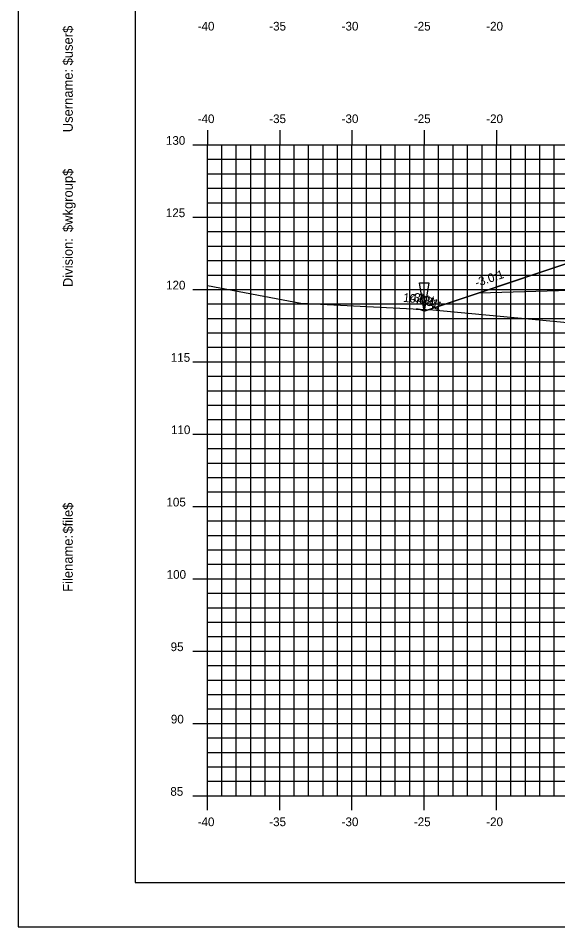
# Model space of a CAD drawing. Extents: x 850598 to 870284, y 366541 to 366651.
# Drawn here: x 862350.9 to 862388.2, y 366541.2 to 366604 of the extents above; entities that cross this region are included whole.
import ezdxf

# ---------------------------------------------------------------- set-up
doc = ezdxf.new("R2010")
doc.units = 0
for name, color, linetype in [('ANNOTATION', 7, 'Continuous'), ('BORDER', 7, 'Continuous'), ('D_Drainage_Ditch_Line', 7, 'Continuous'), ('D_Roadway_Centerline', 7, 'Continuous'), ('D_Roadway_SlopeLines', 7, 'Continuous'), ('D_Roadway_SubGrade', 7, 'Continuous'), ('H_V ANNOTATION', 7, 'Continuous'), ('MAJOR', 7, 'Continuous'), ('MINOR', 7, 'Continuous'), ('PLOT BOUNDARY', 7, 'Continuous'), ('S_Roadway_Centerline', 7, 'Continuous')]:
    doc.layers.add(name, color=color, linetype=linetype)

msp = doc.modelspace()

# ---------------------------------------------------------------- linework, layer by layer
at = {"layer": 'BORDER'}
for p, q in [((862358.994, 366649.225), (862358.994, 366544.225)), ((862358.994, 366544.225), (862518.994, 366544.225))]:
    msp.add_line(p, q, dxfattribs=at)
at = {"layer": 'D_Drainage_Ditch_Line'}
msp.add_line((862378.994, 366585.037), (862378.994, 366591.28), dxfattribs=at)
msp.add_lwpolyline([(862378.666, 366585.693), (862379.322, 366585.693), (862378.994, 366583.724)], close=True, dxfattribs=at)
at = {"layer": 'D_Roadway_Centerline'}
msp.add_lwpolyline([(862378.449, 366583.874), (862378.586, 366583.86), (862378.722, 366583.83), (862378.858, 366583.785), (862378.994, 366583.724), (862382.796, 366584.992), (862388.994, 366587.058), (862392.994, 366587.298), (862403.994, 366587.628), (862414.994, 366587.892), (862418.994, 366587.668), (862420.994, 366587.556), (862427.073, 366585.529), (862466.905, 366573.225), (862476.466, 366570.272), (862486.328, 366567.225), (862490.328, 366567.225)], dxfattribs=at)
at = {"layer": 'D_Roadway_SlopeLines'}
for points in [[(862392.994, 366587.298), (862388.994, 366587.058), (862378.994, 366583.724)], [(862378.994, 366583.724), (862378.858, 366583.785), (862378.722, 366583.83), (862378.586, 366583.86), (862378.449, 366583.874)]]:
    msp.add_lwpolyline(points, dxfattribs=at)
at = {"layer": 'D_Roadway_SubGrade'}
msp.add_lwpolyline([(862392.994, 366586.798), (862391.994, 366586.738), (862391.994, 366586.988), (862388.994, 366586.808), (862388.994, 366587.058), (862382.796, 366584.992), (862392.994, 366585.298)], close=True, dxfattribs=at)
at = {"layer": 'MAJOR'}
for p, q in [((862363.994, 366596.227), (862363.994, 366595.225)), ((862363.994, 366596.227), (862363.994, 366595.225)), ((862368.994, 366596.227), (862368.994, 366595.225)), ((862368.994, 366596.227), (862368.994, 366595.225)), ((862373.994, 366596.227), (862373.994, 366595.225)), ((862373.994, 366596.227), (862373.994, 366595.225)), ((862378.994, 366596.227), (862378.994, 366595.225)), ((862378.994, 366596.227), (862378.994, 366595.225)), ((862383.994, 366596.227), (862383.994, 366595.225)), ((862383.994, 366596.227), (862383.994, 366595.225)), ((862362.992, 366595.225), (862363.994, 366595.225)), ((862362.992, 366595.225), (862363.994, 366595.225)), ((862363.994, 366595.225), (862503.994, 366595.225)), ((862363.994, 366550.225), (862363.994, 366595.225)), ((862363.994, 366550.225), (862363.994, 366595.225)), ((862363.994, 366595.225), (862503.994, 366595.225)), ((862363.994, 366595.225), (862503.994, 366595.225)), ((862363.994, 366550.225), (862363.994, 366595.225)), ((862363.994, 366550.225), (862363.994, 366595.225)), ((862363.994, 366595.225), (862503.994, 366595.225)), ((862368.994, 366550.225), (862368.994, 366595.225)), ((862368.994, 366550.225), (862368.994, 366595.225)), ((862373.994, 366550.225), (862373.994, 366595.225)), ((862373.994, 366550.225), (862373.994, 366595.225)), ((862378.994, 366550.225), (862378.994, 366595.225)), ((862378.994, 366550.225), (862378.994, 366595.225)), ((862383.994, 366550.225), (862383.994, 366595.225)), ((862383.994, 366550.225), (862383.994, 366595.225)), ((862362.992, 366590.225), (862363.994, 366590.225)), ((862362.992, 366590.225), (862363.994, 366590.225)), ((862363.994, 366590.225), (862503.994, 366590.225)), ((862363.994, 366590.225), (862503.994, 366590.225)), ((862362.992, 366585.225), (862363.994, 366585.225)), ((862362.992, 366585.225), (862363.994, 366585.225)), ((862363.994, 366585.225), (862503.994, 366585.225)), ((862363.994, 366585.225), (862503.994, 366585.225)), ((862362.992, 366580.225), (862363.994, 366580.225)), ((862362.992, 366580.225), (862363.994, 366580.225)), ((862363.994, 366580.225), (862503.994, 366580.225)), ((862363.994, 366580.225), (862503.994, 366580.225)), ((862362.992, 366575.225), (862363.994, 366575.225)), ((862362.992, 366575.225), (862363.994, 366575.225)), ((862363.994, 366575.225), (862503.994, 366575.225)), ((862363.994, 366575.225), (862503.994, 366575.225)), ((862362.992, 366570.225), (862363.994, 366570.225)), ((862362.992, 366570.225), (862363.994, 366570.225)), ((862363.994, 366570.225), (862503.994, 366570.225)), ((862363.994, 366570.225), (862503.994, 366570.225)), ((862362.992, 366565.225), (862363.994, 366565.225)), ((862362.992, 366565.225), (862363.994, 366565.225)), ((862363.994, 366565.225), (862503.994, 366565.225)), ((862363.994, 366565.225), (862503.994, 366565.225)), ((862362.992, 366560.225), (862363.994, 366560.225)), ((862362.992, 366560.225), (862363.994, 366560.225)), ((862363.994, 366560.225), (862503.994, 366560.225)), ((862363.994, 366560.225), (862503.994, 366560.225)), ((862362.992, 366555.225), (862363.994, 366555.225)), ((862362.992, 366555.225), (862363.994, 366555.225)), ((862363.994, 366555.225), (862503.994, 366555.225)), ((862363.994, 366555.225), (862503.994, 366555.225)), ((862362.992, 366550.225), (862363.994, 366550.225)), ((862362.992, 366550.225), (862363.994, 366550.225)), ((862363.994, 366550.225), (862503.994, 366550.225)), ((862363.994, 366550.225), (862503.994, 366550.225)), ((862363.994, 366549.223), (862363.994, 366550.225)), ((862363.994, 366550.225), (862503.994, 366550.225)), ((862363.994, 366550.225), (862503.994, 366550.225)), ((862363.994, 366549.223), (862363.994, 366550.225)), ((862368.994, 366549.223), (862368.994, 366550.225)), ((862368.994, 366549.223), (862368.994, 366550.225)), ((862373.994, 366549.223), (862373.994, 366550.225)), ((862373.994, 366549.223), (862373.994, 366550.225)), ((862378.994, 366549.223), (862378.994, 366550.225)), ((862378.994, 366549.223), (862378.994, 366550.225)), ((862383.994, 366549.223), (862383.994, 366550.225)), ((862383.994, 366549.223), (862383.994, 366550.225))]:
    msp.add_line(p, q, dxfattribs=at)
at = {"layer": 'MINOR'}
for p, q in [((862364.994, 366550.225), (862364.994, 366595.225)), ((862364.994, 366550.225), (862364.994, 366595.225)), ((862365.994, 366550.225), (862365.994, 366595.225)), ((862365.994, 366550.225), (862365.994, 366595.225)), ((862366.994, 366550.225), (862366.994, 366595.225)), ((862366.994, 366550.225), (862366.994, 366595.225)), ((862367.994, 366550.225), (862367.994, 366595.225)), ((862367.994, 366550.225), (862367.994, 366595.225)), ((862369.994, 366550.225), (862369.994, 366595.225)), ((862369.994, 366550.225), (862369.994, 366595.225)), ((862370.994, 366550.225), (862370.994, 366595.225)), ((862370.994, 366550.225), (862370.994, 366595.225)), ((862371.994, 366550.225), (862371.994, 366595.225)), ((862371.994, 366550.225), (862371.994, 366595.225)), ((862372.994, 366550.225), (862372.994, 366595.225)), ((862372.994, 366550.225), (862372.994, 366595.225)), ((862374.994, 366550.225), (862374.994, 366595.225)), ((862374.994, 366550.225), (862374.994, 366595.225)), ((862375.994, 366550.225), (862375.994, 366595.225)), ((862375.994, 366550.225), (862375.994, 366595.225)), ((862376.994, 366550.225), (862376.994, 366595.225)), ((862376.994, 366550.225), (862376.994, 366595.225)), ((862377.994, 366550.225), (862377.994, 366595.225)), ((862377.994, 366550.225), (862377.994, 366595.225)), ((862379.994, 366550.225), (862379.994, 366595.225)), ((862379.994, 366550.225), (862379.994, 366595.225)), ((862380.994, 366550.225), (862380.994, 366595.225)), ((862380.994, 366550.225), (862380.994, 366595.225)), ((862381.994, 366550.225), (862381.994, 366595.225)), ((862381.994, 366550.225), (862381.994, 366595.225)), ((862382.994, 366550.225), (862382.994, 366595.225)), ((862382.994, 366550.225), (862382.994, 366595.225)), ((862384.994, 366550.225), (862384.994, 366595.225)), ((862384.994, 366550.225), (862384.994, 366595.225)), ((862385.994, 366550.225), (862385.994, 366595.225)), ((862385.994, 366550.225), (862385.994, 366595.225)), ((862386.994, 366550.225), (862386.994, 366595.225)), ((862386.994, 366550.225), (862386.994, 366595.225)), ((862387.994, 366550.225), (862387.994, 366595.225)), ((862387.994, 366550.225), (862387.994, 366595.225)), ((862363.994, 366594.225), (862503.994, 366594.225)), ((862363.994, 366594.225), (862364.996, 366594.225)), ((862363.994, 366594.225), (862503.994, 366594.225)), ((862363.994, 366594.225), (862364.996, 366594.225)), ((862363.994, 366593.225), (862503.994, 366593.225)), ((862363.994, 366593.225), (862364.996, 366593.225)), ((862363.994, 366593.225), (862503.994, 366593.225)), ((862363.994, 366593.225), (862364.996, 366593.225)), ((862363.994, 366592.225), (862503.994, 366592.225)), ((862363.994, 366592.225), (862364.996, 366592.225)), ((862363.994, 366592.225), (862503.994, 366592.225)), ((862363.994, 366592.225), (862364.996, 366592.225)), ((862363.994, 366591.225), (862503.994, 366591.225)), ((862363.994, 366591.225), (862364.996, 366591.225)), ((862363.994, 366591.225), (862503.994, 366591.225)), ((862363.994, 366591.225), (862364.996, 366591.225)), ((862363.994, 366589.225), (862503.994, 366589.225)), ((862363.994, 366589.225), (862364.996, 366589.225)), ((862363.994, 366589.225), (862503.994, 366589.225)), ((862363.994, 366589.225), (862364.996, 366589.225)), ((862363.994, 366588.225), (862503.994, 366588.225)), ((862363.994, 366588.225), (862364.996, 366588.225)), ((862363.994, 366588.225), (862503.994, 366588.225)), ((862363.994, 366588.225), (862364.996, 366588.225)), ((862363.994, 366587.225), (862503.994, 366587.225)), ((862363.994, 366587.225), (862364.996, 366587.225)), ((862363.994, 366587.225), (862503.994, 366587.225)), ((862363.994, 366587.225), (862364.996, 366587.225)), ((862363.994, 366586.225), (862503.994, 366586.225)), ((862363.994, 366586.225), (862364.996, 366586.225)), ((862363.994, 366586.225), (862503.994, 366586.225)), ((862363.994, 366586.225), (862364.996, 366586.225)), ((862363.994, 366584.225), (862503.994, 366584.225)), ((862363.994, 366584.225), (862364.996, 366584.225)), ((862363.994, 366584.225), (862503.994, 366584.225)), ((862363.994, 366584.225), (862364.996, 366584.225)), ((862363.994, 366583.225), (862503.994, 366583.225)), ((862363.994, 366583.225), (862364.996, 366583.225)), ((862363.994, 366583.225), (862503.994, 366583.225)), ((862363.994, 366583.225), (862364.996, 366583.225)), ((862363.994, 366582.225), (862503.994, 366582.225)), ((862363.994, 366582.225), (862364.996, 366582.225)), ((862363.994, 366582.225), (862503.994, 366582.225)), ((862363.994, 366582.225), (862364.996, 366582.225)), ((862363.994, 366581.225), (862503.994, 366581.225)), ((862363.994, 366581.225), (862364.996, 366581.225)), ((862363.994, 366581.225), (862503.994, 366581.225)), ((862363.994, 366581.225), (862364.996, 366581.225)), ((862363.994, 366579.225), (862503.994, 366579.225)), ((862363.994, 366579.225), (862364.996, 366579.225)), ((862363.994, 366579.225), (862503.994, 366579.225)), ((862363.994, 366579.225), (862364.996, 366579.225)), ((862363.994, 366578.225), (862503.994, 366578.225)), ((862363.994, 366578.225), (862364.996, 366578.225)), ((862363.994, 366578.225), (862503.994, 366578.225)), ((862363.994, 366578.225), (862364.996, 366578.225)), ((862363.994, 366577.225), (862503.994, 366577.225)), ((862363.994, 366577.225), (862364.996, 366577.225)), ((862363.994, 366577.225), (862503.994, 366577.225)), ((862363.994, 366577.225), (862364.996, 366577.225)), ((862363.994, 366576.225), (862503.994, 366576.225)), ((862363.994, 366576.225), (862364.996, 366576.225)), ((862363.994, 366576.225), (862503.994, 366576.225)), ((862363.994, 366576.225), (862364.996, 366576.225)), ((862363.994, 366574.225), (862503.994, 366574.225)), ((862363.994, 366574.225), (862364.996, 366574.225)), ((862363.994, 366574.225), (862503.994, 366574.225)), ((862363.994, 366574.225), (862364.996, 366574.225)), ((862363.994, 366573.225), (862503.994, 366573.225)), ((862363.994, 366573.225), (862364.996, 366573.225)), ((862363.994, 366573.225), (862503.994, 366573.225)), ((862363.994, 366573.225), (862364.996, 366573.225)), ((862363.994, 366572.225), (862503.994, 366572.225)), ((862363.994, 366572.225), (862364.996, 366572.225)), ((862363.994, 366572.225), (862503.994, 366572.225)), ((862363.994, 366572.225), (862364.996, 366572.225)), ((862363.994, 366571.225), (862503.994, 366571.225)), ((862363.994, 366571.225), (862364.996, 366571.225)), ((862363.994, 366571.225), (862503.994, 366571.225)), ((862363.994, 366571.225), (862364.996, 366571.225)), ((862363.994, 366569.225), (862503.994, 366569.225)), ((862363.994, 366569.225), (862364.996, 366569.225)), ((862363.994, 366569.225), (862503.994, 366569.225)), ((862363.994, 366569.225), (862364.996, 366569.225)), ((862363.994, 366568.225), (862503.994, 366568.225)), ((862363.994, 366568.225), (862364.996, 366568.225)), ((862363.994, 366568.225), (862503.994, 366568.225)), ((862363.994, 366568.225), (862364.996, 366568.225)), ((862363.994, 366567.225), (862503.994, 366567.225)), ((862363.994, 366567.225), (862364.996, 366567.225)), ((862363.994, 366567.225), (862503.994, 366567.225)), ((862363.994, 366567.225), (862364.996, 366567.225)), ((862363.994, 366566.225), (862503.994, 366566.225)), ((862363.994, 366566.225), (862364.996, 366566.225)), ((862363.994, 366566.225), (862503.994, 366566.225)), ((862363.994, 366566.225), (862364.996, 366566.225)), ((862363.994, 366564.225), (862503.994, 366564.225)), ((862363.994, 366564.225), (862364.996, 366564.225)), ((862363.994, 366564.225), (862503.994, 366564.225)), ((862363.994, 366564.225), (862364.996, 366564.225)), ((862363.994, 366563.225), (862503.994, 366563.225)), ((862363.994, 366563.225), (862364.996, 366563.225)), ((862363.994, 366563.225), (862503.994, 366563.225)), ((862363.994, 366563.225), (862364.996, 366563.225)), ((862363.994, 366562.225), (862503.994, 366562.225)), ((862363.994, 366562.225), (862364.996, 366562.225)), ((862363.994, 366562.225), (862503.994, 366562.225)), ((862363.994, 366562.225), (862364.996, 366562.225)), ((862363.994, 366561.225), (862503.994, 366561.225)), ((862363.994, 366561.225), (862364.996, 366561.225)), ((862363.994, 366561.225), (862503.994, 366561.225)), ((862363.994, 366561.225), (862364.996, 366561.225)), ((862363.994, 366559.225), (862503.994, 366559.225)), ((862363.994, 366559.225), (862364.996, 366559.225)), ((862363.994, 366559.225), (862503.994, 366559.225)), ((862363.994, 366559.225), (862364.996, 366559.225)), ((862363.994, 366558.225), (862503.994, 366558.225)), ((862363.994, 366558.225), (862364.996, 366558.225)), ((862363.994, 366558.225), (862503.994, 366558.225)), ((862363.994, 366558.225), (862364.996, 366558.225)), ((862363.994, 366557.225), (862503.994, 366557.225)), ((862363.994, 366557.225), (862364.996, 366557.225)), ((862363.994, 366557.225), (862503.994, 366557.225)), ((862363.994, 366557.225), (862364.996, 366557.225)), ((862363.994, 366556.225), (862503.994, 366556.225)), ((862363.994, 366556.225), (862364.996, 366556.225)), ((862363.994, 366556.225), (862503.994, 366556.225)), ((862363.994, 366556.225), (862364.996, 366556.225)), ((862363.994, 366554.225), (862503.994, 366554.225)), ((862363.994, 366554.225), (862364.996, 366554.225)), ((862363.994, 366554.225), (862503.994, 366554.225)), ((862363.994, 366554.225), (862364.996, 366554.225)), ((862363.994, 366553.225), (862503.994, 366553.225)), ((862363.994, 366553.225), (862364.996, 366553.225)), ((862363.994, 366553.225), (862503.994, 366553.225)), ((862363.994, 366553.225), (862364.996, 366553.225)), ((862363.994, 366552.225), (862503.994, 366552.225)), ((862363.994, 366552.225), (862364.996, 366552.225)), ((862363.994, 366552.225), (862503.994, 366552.225)), ((862363.994, 366552.225), (862364.996, 366552.225)), ((862363.994, 366551.225), (862503.994, 366551.225)), ((862363.994, 366551.225), (862364.996, 366551.225)), ((862363.994, 366551.225), (862503.994, 366551.225)), ((862363.994, 366551.225), (862364.996, 366551.225))]:
    msp.add_line(p, q, dxfattribs=at)
at = {"layer": 'PLOT BOUNDARY'}
msp.add_lwpolyline([(862350.901, 366541.166), (862520.901, 366541.166), (862520.901, 366651.166), (862350.901, 366651.166)], close=True, dxfattribs=at)
at = {"layer": 'S_Roadway_Centerline'}
msp.add_lwpolyline([(862363.994, 366585.49), (862370.456, 366584.271), (862379.584, 366583.818), (862404.095, 366581.524), (862408.034, 366581.244), (862411.96, 366581.786), (862412.494, 366582.257), (862412.842, 366582.008), (862414.403, 366581.709), (862416.875, 366582.043), (862422.151, 366581.81), (862428.503, 366584.175), (862429.073, 366584.363), (862429.58, 366584.544), (862429.809, 366584.595), (862430.036, 366584.647), (862432.65, 366585.306), (862432.829, 366585.321), (862436.339, 366585.698), (862447.084, 366586.235), (862447.567, 366586.257)], dxfattribs=at)

# ---------------------------------------------------------------- texts
at = {"layer": 'ANNOTATION'}
for s, rotation, p in [('-3.0:1', 18.43478, (862382.615, 366585.386)), ('10.6%', 353.95201, (862377.511, 366584.379)), ('4.6:1', 347.67258, (862377.977, 366584.416)), ('3.0:1', 341.67916, (862378.193, 366584.458)), ('2.3:1', 336.07279, (862378.435, 366584.466))]:
    msp.add_text(s, height=0.6, rotation=rotation, dxfattribs=at).set_placement(p)
at = {"layer": 'BORDER'}
for s, p in [('$user$', (862354.679, 366600.717)), ('Username:', (862354.679, 366596.093)), ('$wkgroup$', (862354.679, 366589.195)), ('Division:', (862354.679, 366585.391)), ('$file$', (862354.679, 366568.351)), ('Filename:', (862354.679, 366564.324))]:
    msp.add_text(s, height=0.6696, rotation=90, dxfattribs=at).set_placement(p)
at = {"layer": 'H_V ANNOTATION'}
for s, p in [('-40', (862363.32, 366603.125)), ('-35', (862368.274, 366603.125)), ('-30', (862373.282, 366603.125)), ('-25', (862378.279, 366603.125)), ('-20', (862383.287, 366603.125)), ('-40', (862363.32, 366596.725)), ('-35', (862368.274, 366596.725)), ('-30', (862373.282, 366596.725)), ('-25', (862378.279, 366596.725)), ('-20', (862383.287, 366596.725)), ('130', (862361.124, 366595.225)), ('125', (862361.118, 366590.225)), ('120', (862361.134, 366585.225)), ('115', (862361.461, 366580.225)), ('110', (862361.477, 366575.225)), ('105', (862361.161, 366570.225)), ('100', (862361.177, 366565.225)), ('95', (862361.45, 366560.225)), ('90', (862361.466, 366555.225)), ('85', (862361.429, 366550.225)), ('-40', (862363.32, 366548.125)), ('-35', (862368.274, 366548.125)), ('-30', (862373.282, 366548.125)), ('-25', (862378.279, 366548.125)), ('-20', (862383.287, 366548.125))]:
    msp.add_text(s, height=0.6, dxfattribs=at).set_placement(p)

doc.saveas('drawing.dxf')
